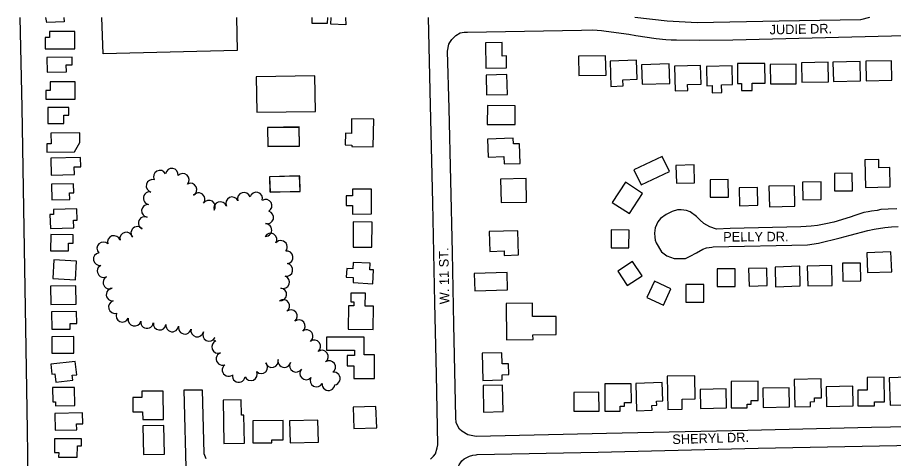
# Model space of a CAD drawing. Extents: x -25029 to 2274964, y -81170 to 687028.
# Drawn here: x -17535 to -16160, y -61441 to -60748 of the extents above; entities that cross this region are included whole.
import ezdxf

# ---------------------------------------------------------------- set-up
doc = ezdxf.new("R2010")
doc.units = 0
for name, color, linetype in [('BLDG', 7, 'Continuous'), ('ROAD', 7, 'Continuous'), ('ROAD-NAME', 7, 'Continuous'), ('TREES', 7, 'Continuous')]:
    doc.layers.add(name, color=color, linetype=linetype)

msp = doc.modelspace()

# ---------------------------------------------------------------- linework, layer by layer
at = {"layer": 'BLDG'}
for points in [[(-17462.8, -60748.4), (-17462.2, -60755), (-17489.1, -60756.1), (-17490.8, -60748.4)], [(-17191.7, -60748.4), (-17190.4, -60800.4), (-17400.7, -60805.3), (-17402.8, -60748.4)], [(-17048.9, -60748.4), (-17049.1, -60758), (-17073, -60757.8), (-17072.6, -60748.4)], [(-17020.4, -60748.4), (-17020, -60759.8), (-17043.5, -60758.6), (-17043, -60748.4)]]:
    msp.add_lwpolyline(points, dxfattribs=at)
for points in [[(-17485, -60770.4), (-17485, -60779.7), (-17491.9, -60779.7), (-17491.8, -60797.7), (-17445.5, -60797.6), (-17445.5, -60770.2)], [(-16767.9, -60808.7), (-16774.4, -60808.9), (-16774.8, -60787.6), (-16800.7, -60788), (-16800, -60827.8), (-16767.6, -60827.2)], [(-17458.6, -60833.7), (-17458.8, -60822.7), (-17449.5, -60822.5), (-17449.8, -60810.5), (-17489.3, -60811.4), (-17488.8, -60834.4)], [(-16654.2, -60839.6), (-16611.5, -60838.8), (-16612.1, -60808.5), (-16654.8, -60809.3)], [(-16603.7, -60856.5), (-16584.8, -60855.9), (-16585.1, -60846.2), (-16562.5, -60845.4), (-16563.4, -60815.4), (-16605, -60816.8)], [(-16405.1, -60852), (-16398.8, -60852), (-16398.7, -60862.8), (-16382.2, -60862.8), (-16382.3, -60851.6), (-16361.9, -60851.5), (-16362, -60820.4), (-16405.2, -60820.6)], [(-16304.1, -60849.9), (-16262.1, -60849.2), (-16262.6, -60818.7), (-16304.6, -60819.5)], [(-16254.6, -60849.1), (-16212, -60847.9), (-16212.8, -60817.4), (-16255.5, -60818.5)], [(-16202.9, -60847.9), (-16162.9, -60847), (-16163.6, -60816.2), (-16203.6, -60817.1)], [(-16554.7, -60853.2), (-16511.5, -60851.9), (-16512.4, -60821.2), (-16555.6, -60822.5)], [(-16503.2, -60863.6), (-16483.3, -60863.2), (-16483.5, -60853.7), (-16462.4, -60853.3), (-16463, -60823.8), (-16504, -60824.7)], [(-16453.1, -60855.5), (-16445, -60855.3), (-16444.7, -60866.8), (-16429.9, -60866.4), (-16430.2, -60854.2), (-16412.7, -60853.8), (-16413.5, -60824.2), (-16454, -60825.3)], [(-16353.2, -60852.7), (-16312.8, -60852.3), (-16313.2, -60821.7), (-16353.6, -60822.2)], [(-17068.6, -60840.2), (-17160.7, -60841.5), (-17159.9, -60897.3), (-17067.8, -60896)], [(-16766.4, -60869.3), (-16767.1, -60838.1), (-16799.5, -60838.8), (-16798.9, -60869.9)], [(-17484.3, -60849.3), (-17484.3, -60863.2), (-17491, -60863.2), (-17491, -60876.8), (-17445.1, -60876.8), (-17445.1, -60849.3)], [(-16797.9, -60916.2), (-16754.2, -60916.4), (-16754.1, -60887.1), (-16797.7, -60886.8)], [(-17462.4, -60914.7), (-17462.5, -60901.6), (-17454.6, -60901.6), (-17454.6, -60889.6), (-17487.8, -60889.7), (-17487.7, -60914.8)], [(-17010.9, -60907.4), (-17011.3, -60930.5), (-17020.4, -60930.3), (-17020.8, -60948.5), (-17010.5, -60948.7), (-17010.5, -60950.8), (-16977, -60951.5), (-16976.1, -60908.1)], [(-17437.6, -60944.9), (-17437.7, -60929.6), (-17482.9, -60930), (-17482.7, -60946.7), (-17489.4, -60946.7), (-17489.3, -60959.7), (-17445.9, -60959.2)], [(-17142.8, -60920.9), (-17142.5, -60950.7), (-17092.9, -60950.1), (-17093.3, -60920.3)], [(-17092.7, -60950.3), (-17093, -60921.1), (-17142.7, -60921.8), (-17142.3, -60951)], [(-16756.7, -60947), (-16757.1, -60938), (-16797.4, -60939.4), (-16796.4, -60967.5), (-16771.8, -60966.6), (-16771.4, -60978.4), (-16746.4, -60977.6), (-16747.5, -60946.7)], [(-17445.9, -60994.9), (-17446.2, -60982.9), (-17436.1, -60982.7), (-17436.4, -60968.1), (-17483.3, -60969.2), (-17482.7, -60995.8)], [(-16556.5, -61011.2), (-16512.1, -60990.4), (-16523.2, -60966.7), (-16567.6, -60987.5)], [(-16166.2, -60984.2), (-16183.3, -60984.6), (-16183.5, -60971.6), (-16205.3, -60972.1), (-16204.3, -61015.2), (-16165.6, -61014.4)], [(-16500.9, -61008.8), (-16472.5, -61008), (-16473.3, -60979.9), (-16501.7, -60980.7)], [(-17140, -60998.5), (-17139.5, -61022.4), (-17091.7, -61021.5), (-17092.1, -60997.6)], [(-17139.8, -60998.7), (-17138.9, -61022.8), (-17091.9, -61021.2), (-17092.8, -60997.1)], [(-16225, -60992.9), (-16253, -60993.3), (-16252.6, -61020.9), (-16224.6, -61020.5)], [(-17453.3, -61034.2), (-17453.5, -61023.8), (-17447.2, -61023.7), (-17447.4, -61009.6), (-17481.9, -61010.2), (-17481.5, -61034.7)], [(-16736.4, -61038.3), (-16737.1, -61001.5), (-16776.9, -61002.3), (-16776.2, -61039)], [(-16580.9, -61007.2), (-16601.6, -61038.8), (-16574.8, -61056.4), (-16554.1, -61024.9)], [(-16447.8, -61030.8), (-16419.2, -61030.5), (-16419.5, -61002.9), (-16448.1, -61003.2)], [(-16355, -61045.7), (-16315.1, -61044.9), (-16315.8, -61012.6), (-16355.7, -61013.5)], [(-16302.6, -61034.8), (-16273.7, -61034.5), (-16274, -61006.6), (-16302.9, -61006.9)], [(-17009.7, -61018.2), (-17009.7, -61028.6), (-17019.5, -61028.7), (-17019.5, -61043.7), (-17009.5, -61043.6), (-17009.5, -61057.1), (-16979.5, -61057), (-16979.6, -61018.1)], [(-16401.8, -61044.2), (-16373.1, -61043.4), (-16373.9, -61015.3), (-16402.6, -61016.1)], [(-17447.1, -61078.8), (-17447.5, -61066.7), (-17441.7, -61066.6), (-17442.2, -61048.8), (-17479.1, -61049.8), (-17478.9, -61057.8), (-17484.4, -61057.9), (-17483.7, -61079.8)], [(-17008.3, -61069.6), (-17008.5, -61109.1), (-16979.1, -61109.3), (-16978.8, -61069.8)], [(-16603.2, -61081.9), (-16603.6, -61110), (-16575.6, -61110.4), (-16575.2, -61082.3)], [(-17455.5, -61115.1), (-17455.4, -61102.6), (-17448.2, -61102.7), (-17448.1, -61089.6), (-17483.3, -61089.3), (-17483.5, -61114.8)], [(-16771.4, -61115.1), (-16771.2, -61122), (-16749, -61121.4), (-16750.1, -61083.3), (-16794.8, -61084.5), (-16793.9, -61115.7)], [(-16201, -61149.1), (-16163, -61147.7), (-16164.2, -61116.7), (-16202.1, -61118.1)], [(-17478.5, -61129.3), (-17479.9, -61158.5), (-17444.2, -61160.2), (-17442.9, -61131)], [(-17008.2, -61133), (-17008.8, -61143), (-17018.5, -61142.4), (-17019.2, -61156.1), (-17008.2, -61156.7), (-17008.7, -61164.8), (-16977.7, -61166.6), (-16976.4, -61145), (-16982.3, -61144.6), (-16981.7, -61134.5)], [(-16593, -61147), (-16578.3, -61169.6), (-16555, -61154.4), (-16569.8, -61131.8)], [(-16239.6, -61162.5), (-16211.4, -61162.1), (-16211.8, -61134.1), (-16240.1, -61134.5)], [(-16766.9, -61148.7), (-16818.5, -61150.5), (-16817.5, -61177.8), (-16766, -61176.1)], [(-16437, -61171.1), (-16408.7, -61171.1), (-16408.7, -61143), (-16437, -61143.1)], [(-16387, -61170.3), (-16358.3, -61169.6), (-16359, -61142.2), (-16387.7, -61142.9)], [(-16345.3, -61171.3), (-16306.5, -61170.1), (-16307.5, -61139.2), (-16346.2, -61140.4)], [(-16294.9, -61170.1), (-16256.5, -61169.2), (-16257.2, -61138.2), (-16295.6, -61139)], [(-16547.3, -61188.3), (-16521.5, -61200.2), (-16509.7, -61174.6), (-16535.5, -61162.7)], [(-17483.4, -61170.4), (-17483.2, -61199.3), (-17443.4, -61198.9), (-17443.7, -61170)], [(-16486.1, -61195.7), (-16458, -61195.6), (-16458.1, -61167.6), (-16486.2, -61167.7)], [(-16976.8, -61238.4), (-16976.5, -61201.8), (-16989.4, -61201.7), (-16989.3, -61181.5), (-17012, -61181.3), (-17012.1, -61195), (-17007.3, -61195), (-17007.3, -61201.5), (-17016, -61201.4), (-17016.3, -61238.1)], [(-16726.1, -61254.4), (-16726.2, -61246.6), (-16689.7, -61246.2), (-16690, -61218), (-16726.7, -61218.3), (-16726.9, -61197.1), (-16768.2, -61197.5), (-16767.6, -61254.8)], [(-17452.7, -61237.9), (-17452.8, -61229), (-17442.4, -61228.9), (-17442.6, -61210.2), (-17482, -61210.6), (-17481.7, -61238.2)], [(-17446.9, -61275.5), (-17447.1, -61249.6), (-17481.7, -61249.9), (-17481.6, -61275.7)], [(-16975.1, -61315.7), (-16975.1, -61278.4), (-16991, -61278.4), (-16991, -61250.4), (-17050.1, -61250.4), (-17050.2, -61271.1), (-17006.1, -61271.1), (-17006.1, -61279.1), (-17017.7, -61279.1), (-17017.7, -61295.7), (-17007.5, -61295.7), (-17007.6, -61315.7)], [(-16774.4, -61317.8), (-16774.6, -61309.7), (-16764.1, -61309.4), (-16764.6, -61292.2), (-16774.7, -61292.5), (-16775.3, -61274.9), (-16806.1, -61275.9), (-16804.7, -61318.8)], [(-17448.6, -61318.2), (-17449.4, -61310.4), (-17442.4, -61309.6), (-17444.6, -61289), (-17483.1, -61293.2), (-17481.5, -61308.4), (-17476.8, -61307.9), (-17475.4, -61321)], [(-16491.9, -61363.6), (-16492.2, -61347.7), (-16471.6, -61347.3), (-16472.2, -61311.2), (-16515.3, -61311.9), (-16514.4, -61364)], [(-16189.9, -61352.2), (-16174.2, -61352), (-16174.7, -61313.3), (-16201.7, -61313.7), (-16201.5, -61333.7), (-16216.4, -61333.9), (-16216.1, -61358.5), (-16189.8, -61358.2)], [(-16141.9, -61349.2), (-16135.8, -61349), (-16136, -61343.8), (-16124.1, -61343.4), (-16125.1, -61313.1), (-16167, -61314.5), (-16165.5, -61357.4), (-16141.7, -61356.6)], [(-17480.3, -61329.8), (-17480, -61352.2), (-17475.9, -61352.1), (-17475.8, -61358.4), (-17445.5, -61358.1), (-17445.8, -61329.5)], [(-16773.2, -61367.5), (-16774.2, -61325.9), (-16804.6, -61326.6), (-16803.6, -61368.2)], [(-16589.5, -61359), (-16582.4, -61359), (-16582.4, -61353.1), (-16571.7, -61353.1), (-16571.8, -61323.8), (-16613.6, -61323.9), (-16613.5, -61366.7), (-16589.5, -61366.6)], [(-16539.4, -61357.7), (-16532, -61357.4), (-16532.2, -61351.1), (-16522.4, -61350.7), (-16523.4, -61322), (-16564.9, -61323.5), (-16563.4, -61366), (-16539.1, -61365.2)], [(-16389.9, -61355.7), (-16383.8, -61355.7), (-16383.9, -61349.9), (-16372.6, -61349.8), (-16372.8, -61319.9), (-16415.2, -61320.1), (-16414.9, -61361.7), (-16389.8, -61361.6)], [(-16290.7, -61352), (-16284.1, -61351.8), (-16284.2, -61345.9), (-16273, -61345.7), (-16273.8, -61315.8), (-16315.9, -61316.8), (-16314.9, -61360.2), (-16290.5, -61359.6)], [(-16265.2, -61359.3), (-16223.5, -61358.3), (-16224.3, -61327.7), (-16265.9, -61328.7)], [(-17340.1, -61335.5), (-17340.1, -61345.1), (-17354.5, -61345.2), (-17354.4, -61367.9), (-17338.9, -61367.9), (-17338.8, -61379.9), (-17306.4, -61379.7), (-17306.6, -61335.4)], [(-16622.6, -61337), (-16662.1, -61337.4), (-16661.8, -61367), (-16622.3, -61366.7)], [(-16463.3, -61362.6), (-16422.5, -61361.7), (-16423.1, -61331.8), (-16463.9, -61332.7)], [(-16324, -61330.1), (-16365.2, -61330.9), (-16364.6, -61360.9), (-16323.4, -61360.1)], [(-17179, -61417), (-17179.9, -61373.1), (-17183.8, -61373.2), (-17184.3, -61348.9), (-17212.7, -61349.5), (-17211.4, -61417.6)], [(-17442.3, -61396.1), (-17442.5, -61386.8), (-17433, -61386.6), (-17433.2, -61369.6), (-17476.9, -61370.2), (-17476.5, -61396.6)], [(-16971.5, -61392.7), (-16972.6, -61359.4), (-17008.4, -61360.6), (-17007.3, -61393.9)], [(-17165.9, -61416.5), (-17136.1, -61416.4), (-17136.2, -61411.9), (-17118.1, -61411.8), (-17118.2, -61381.5), (-17166.1, -61381.7)], [(-17107.6, -61416.3), (-17063.1, -61415.4), (-17063.8, -61381), (-17108.3, -61381.9)], [(-17338.6, -61389.9), (-17337.8, -61434.7), (-17304.8, -61434.1), (-17305.6, -61389.3)], [(-17470.7, -61431.5), (-17470.8, -61438.9), (-17441.5, -61439), (-17441.4, -61421.3), (-17434.8, -61421.3), (-17434.8, -61410.4), (-17477.4, -61410.1), (-17477.5, -61431.5)]]:
    msp.add_lwpolyline(points, close=True, dxfattribs=at)
at = {"layer": 'ROAD'}
for points in [[(-17550.3, -61859.7), (-17533.9, -61825.9), (-17522.9, -61796.6), (-17519.2, -61780.6), (-17516.2, -61759.6), (-17514.7, -61729.8), (-17515.8, -61679.4), (-17517.2, -61585.2), (-17519.5, -61396.7), (-17522.5, -61235.8), (-17525.5, -61048.3), (-17528.3, -60889.8), (-17531.4, -60748.4)], [(-16887.2, -61442.1), (-16882.2, -61437.6), (-16879.4, -61433.9), (-16876.4, -61424.6), (-16875.6, -61419.4), (-16877.6, -61309.1), (-16880.1, -61196.4), (-16883.6, -61039.3), (-16887, -60886.2), (-16890.1, -60748.4)], [(-16198.1, -60748.4), (-16211.8, -60751.9), (-16339.7, -60753.9), (-16468.6, -60756.9), (-16515.5, -60754.1), (-16566.4, -60748.4)], [(-16852.3, -61117.5), (-16857.6, -60891.5), (-16860.1, -60801.4), (-16858.3, -60790.5), (-16856.8, -60787.7), (-16853.7, -60783.1), (-16847.3, -60776.5), (-16840.5, -60772.7), (-16834.1, -60771.4), (-16829.2, -60771.2), (-16649.8, -60768.1), (-16632.3, -60767.7), (-16618.6, -60768.8), (-16611.2, -60769.9), (-16575.6, -60774.5), (-16564.8, -60776.6), (-16533, -60781.1), (-16517.6, -60782.9), (-16509.5, -60783.2), (-16503.9, -60783.5), (-16500.7, -60783.6), (-16464.2, -60784.1), (-16412.6, -60783.2), (-16163.5, -60777.4), (-16025.7, -60774.8)], [(-16154.9, -61048.8), (-16168.6, -61049.5), (-16180.3, -61050.2), (-16186.1, -61051.3), (-16194.9, -61052.6), (-16199.8, -61053.5), (-16206.7, -61054.9), (-16220.9, -61059.4), (-16228.3, -61062), (-16253.8, -61069.9), (-16266.2, -61072.7), (-16279.3, -61075.1), (-16289.3, -61076.3), (-16297.5, -61076.8), (-16305.7, -61077.3), (-16416.7, -61079.8), (-16438, -61081), (-16448.4, -61077.2), (-16457.9, -61072.1), (-16464, -61066.3), (-16469.5, -61061), (-16479.4, -61053.8), (-16485.3, -61051.7), (-16493.8, -61050.4), (-16499.1, -61050.3), (-16507.5, -61052.9), (-16517, -61057.8), (-16526, -61064), (-16530, -61069.3), (-16534.1, -61079), (-16535.3, -61087), (-16535, -61093.6), (-16534.2, -61098.2), (-16532.9, -61102.5), (-16524.3, -61116.6), (-16516.2, -61122.8), (-16504.7, -61126.7), (-16500.1, -61127.2), (-16486.9, -61126.9), (-16479.6, -61123.1), (-16469.4, -61117.8), (-16459.4, -61112.2), (-16453.6, -61110.4), (-16445.6, -61109), (-16443.2, -61108.5), (-16295.3, -61105.3), (-16277.7, -61102.7), (-16243.7, -61094.5), (-16228.2, -61090.5), (-16200.6, -61082.8), (-16190.4, -61080.9), (-16173.7, -61078.3), (-16163.2, -61077.4), (-16153, -61076.7)], [(-16045, -61389.9), (-16195, -61392.4), (-16388.9, -61397), (-16610.5, -61402), (-16815.6, -61406.5), (-16828.6, -61404.1), (-16838, -61398.3), (-16841.7, -61395.2), (-16846.6, -61385.1), (-16847.2, -61376.5), (-16850.6, -61230.7), (-16852.3, -61117.5)], [(-17270.3, -61475.6), (-17273.5, -61333.2), (-17245.5, -61333.5), (-17242.8, -61433.1), (-17239.7, -61441.2)], [(-16827.7, -62267.3), (-16831.7, -62107.8), (-16835.2, -61925.6), (-16839.8, -61737.5), (-16843.1, -61578.3), (-16845.3, -61460.1), (-16843.8, -61454.2), (-16842.1, -61450.9), (-16837.9, -61444.6), (-16834.4, -61441.9), (-16831.2, -61439.9), (-16826, -61437.5), (-16820.5, -61436.1), (-16815.3, -61435.3), (-16813.8, -61435.1), (-16623.7, -61431.1), (-16372.9, -61424.9), (-16100.6, -61419.4)]]:
    msp.add_lwpolyline(points, dxfattribs=at)
at = {"layer": 'TREES'}
for centre, radius, start, end in [((-17293.1, -60995.2), 10, 351.8195, 171.8195), ((-17311.8, -60998.5), 10, 28.223, 208.223), ((-17275.8, -61003.3), 10, 318.0963, 138.0963), ((-17323.3, -61012.9), 10, 74.8268, 254.8268), ((-17263.7, -61018.8), 10, 297.6279, 117.6279), ((-17327.8, -61032.3), 10, 79.1064, 259.1064), ((-17251.2, -61033.9), 10, 321.7618, 141.7618), ((-17179.9, -61033.2), 10, 16.9425, 196.9425), ((-17160.7, -61032.9), 10, 344.5473, 164.5473), ((-17234.9, -61045.5), 10, 327.188, 147.188), ((-17217.1, -61047.8), 10, 18.3305, 198.3305), ((-17198.5, -61040.3), 10, 25.262, 205.262), ((-17146, -61044.2), 10, 300.4306, 120.4306), ((-17330.6, -61052.1), 10, 84.3586, 264.3586), ((-17143.4, -61062.5), 10, 255.9527, 75.9527), ((-17335.6, -61071.2), 10, 66.3928, 246.3928), ((-17347.3, -61086.8), 10, 39.6665, 219.6665), ((-17146.3, -61082.2), 10, 267.1045, 87.1045), ((-17384, -61101.1), 10, 17.8135, 197.8135), ((-17364.7, -61095.6), 10, 14.0162, 194.0162), ((-17138.2, -61097.3), 10, 329.1888, 149.1888), ((-17400.6, -61111.1), 10, 44.1547, 224.1547), ((-17121.9, -61108.8), 10, 320.5047, 140.5047), ((-17406.2, -61127.9), 10, 99.2247, 279.2247), ((-17112.8, -61125.1), 10, 277.9748, 97.9748), ((-17113.3, -61144.8), 10, 259.3527, 79.3527), ((-17400.1, -61146.7), 10, 117.0971, 297.0971), ((-17391.1, -61164.6), 10, 115.8199, 295.8199), ((-17118.5, -61164), 10, 250.1079, 70.1079), ((-17386, -61183.6), 10, 94.8064, 274.8064), ((-17122.9, -61183.4), 10, 264.4205, 84.4205), ((-17118.2, -61201.6), 10, 304.5398, 124.5398), ((-17382.4, -61203.2), 10, 105.5178, 285.5178), ((-17370.6, -61216.8), 10, 156.3567, 336.3567), ((-17106.2, -61217.6), 10, 308.8795, 128.8795), ((-17351.7, -61223.1), 10, 167.0053, 347.0053), ((-17332.1, -61226.7), 10, 172.1344, 352.1344), ((-17312.2, -61229.3), 10, 172.6833, 352.6833), ((-17292.4, -61232), 10, 171.7251, 351.7251), ((-17093.7, -61233.2), 10, 308.604, 128.604), ((-17272.8, -61235.6), 10, 167.5359, 347.5359), ((-17253.2, -61240), 10, 167.3106, 347.3106), ((-17234.6, -61246.8), 10, 152.7814, 332.7814), ((-17081.6, -61249.1), 10, 306.2699, 126.2699), ((-17220.4, -61265.9), 10, 110.1325, 290.1325), ((-17224.8, -61253.9), 2.74, 110.1325, 290.1325), ((-17069.6, -61265.1), 10, 307.0724, 127.0724), ((-17057.6, -61281.1), 10, 306.6758, 126.6758), ((-17213.5, -61284.6), 10, 110.2747, 290.2747), ((-17136, -61288.1), 10, 194.3721, 14.3721), ((-17116.6, -61288), 10, 166.2031, 346.2031), ((-17046.1, -61297.4), 10, 303.9574, 123.9574), ((-17204, -61302), 10, 127.1231, 307.1231), ((-17152.8, -61297.6), 10, 224.5468, 44.5468), ((-17098.3, -61295.5), 10, 149.6332, 329.6332), ((-17082.3, -61307.3), 10, 137.4404, 317.4404), ((-17188, -61311.4), 10, 171.4734, 351.4734), ((-17169, -61308.8), 10, 204.491, 24.491), ((-17066, -61318.6), 10, 152.8166, 332.8166), ((-17038.9, -61315.6), 10, 279.3105, 99.3105), ((-17047.2, -61324.3), 10, 173.4863, 353.4863)]:
    msp.add_arc(centre, radius, start, end, dxfattribs=at)

# ---------------------------------------------------------------- texts
at = {"layer": 'ROAD-NAME'}
for s, rotation, p in [('JUDIE DR.', 1.1532, (-16354.6, -60775)), ('PELLY DR.', 0.2877, (-16427.5, -61100.4)), ('W. 11 ST.', 91.0791, (-16857.4, -61198.6)), ('SHERYL DR.', 1.7636, (-16507.2, -61418.6))]:
    msp.add_text(s, height=15, rotation=rotation, dxfattribs=at).set_placement(p)

doc.saveas('drawing.dxf')
